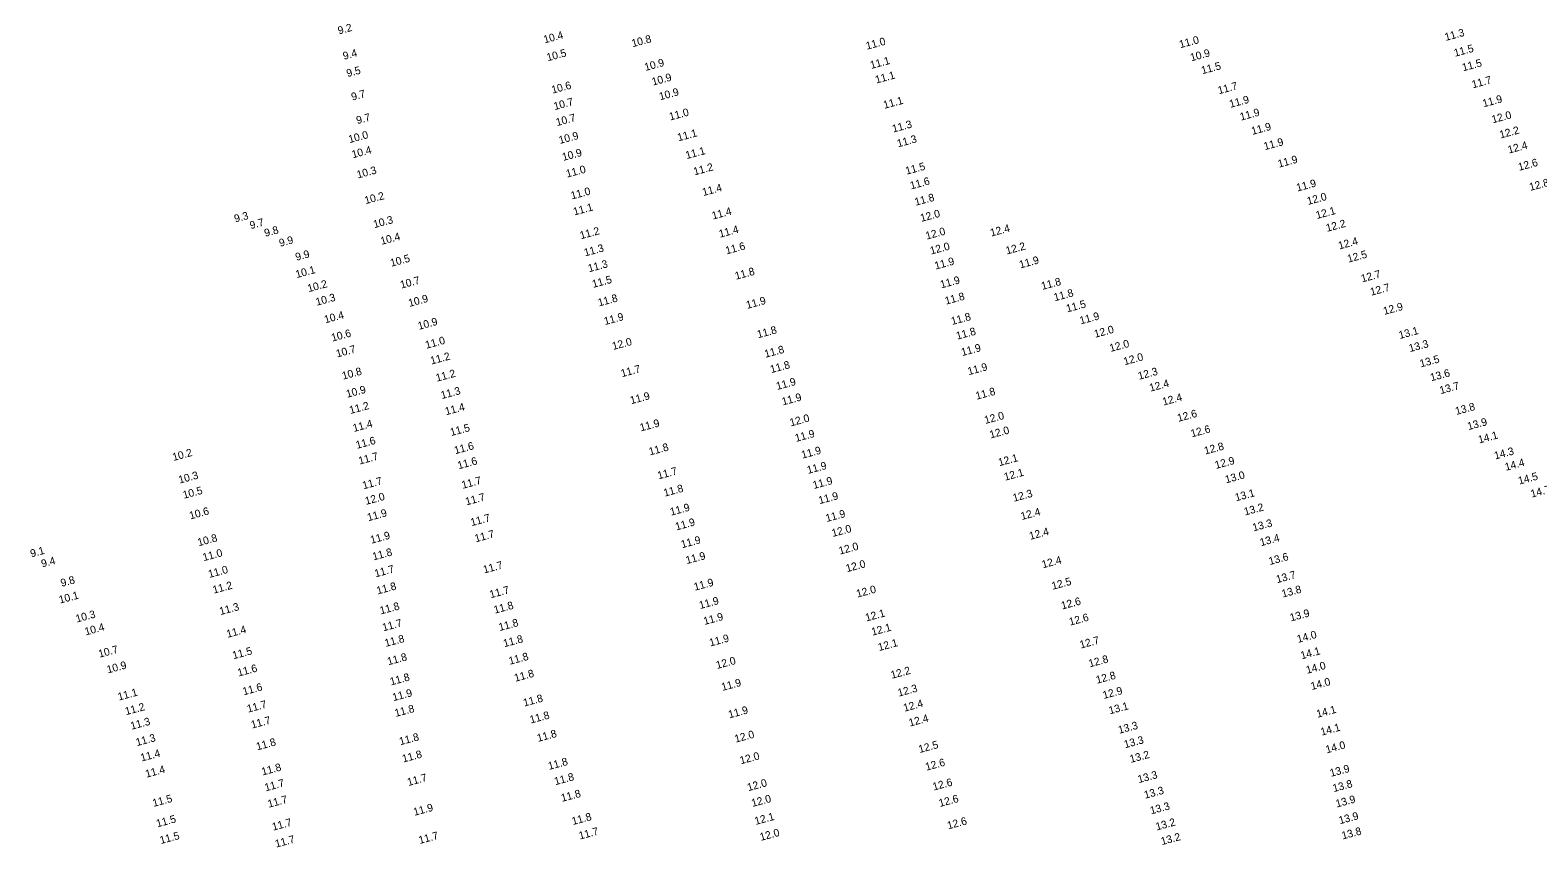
# Model space of a CAD drawing. Extents: x 1023796 to 1112670, y 656573 to 837340.
# Drawn here: x 1105939.7 to 1106430, y 697555.9 to 697821.1 of the extents above; entities that cross this region are included whole.
import ezdxf

# ---------------------------------------------------------------- set-up
doc = ezdxf.new("R2010")
doc.units = 0
doc.layers.add('V-TOPO-SOUN', color=7, linetype='Continuous')

msp = doc.modelspace()

# ---------------------------------------------------------------- texts
at = {"layer": 'V-TOPO-SOUN'}
for s, p in [('9.2', (1106040.12, 697819.74)), ('10.4 ', (1106107.01, 697816.82)), ('10.8 ', (1106135.66, 697815.58)), ('11.0 ', (1106211.82, 697814.76)), ('11.0 ', (1106313.73, 697815.26)), ('11.3 ', (1106400.04, 697817.63)), ('9.4', (1106041.78, 697811.48)), ('10.5 ', (1106108.02, 697811.01)), ('10.9 ', (1106317.31, 697810.99)), ('11.5 ', (1106403.04, 697812.47)), ('9.5', (1106042.93, 697805.85)), ('10.9 ', (1106139.82, 697807.86)), ('11.1 ', (1106213.22, 697808.51)), ('11.5 ', (1106320.89, 697806.79)), ('11.5 ', (1106405.71, 697807.75)), ('10.6 ', (1106109.6, 697800.47)), ('10.9 ', (1106142.23, 697803.1)), ('11.1 ', (1106214.88, 697803.77)), ('11.7 ', (1106326.27, 697800.28)), ('11.7 ', (1106408.87, 697802.21)), ('9.7', (1106044.49, 697798.2)), ('10.7 ', (1106110.31, 697795.12)), ('10.9 ', (1106144.59, 697798.32)), ('11.1 ', (1106217.51, 697795.54)), ('11.9 ', (1106330.02, 697795.86)), ('11.9 ', (1106412.34, 697796.04)), ('9.7', (1106046.12, 697790.56)), ('10.7 ', (1106111.04, 697789.93)), ('11.0 ', (1106147.85, 697791.74)), ('11.9 ', (1106333.45, 697791.7)), ('12.0 ', (1106415.32, 697790.83)), ('10.0 ', (1106043.58, 697784.38)), ('11.1 ', (1106150.54, 697784.97)), ('11.3 ', (1106220.39, 697787.82)), ('11.9 ', (1106337.18, 697787.07)), ('12.2 ', (1106417.87, 697785.89)), ('10.4 ', (1106044.65, 697779.46)), ('10.9 ', (1106111.96, 697784.11)), ('11.3 ', (1106221.96, 697783.02)), ('11.9 ', (1106341.2, 697782.09)), ('12.4 ', (1106420.56, 697780.98)), ('10.9 ', (1106113.07, 697778.6)), ('11.1 ', (1106153.19, 697779.19)), ('11.9 ', (1106345.8, 697776.4)), ('12.6 ', (1106423.92, 697775.38)), ('10.3 ', (1106046.28, 697772.88)), ('11.0 ', (1106114.32, 697773.17)), ('11.2 ', (1106155.77, 697773.9)), ('11.5 ', (1106224.7, 697774.12)), ('11.0 ', (1106115.87, 697766.06)), ('11.4 ', (1106158.63, 697767.18)), ('11.6 ', (1106226.18, 697769.33)), ('11.9 ', (1106351.82, 697768.64)), ('12.8 ', (1106427.56, 697768.86)), ('10.2 ', (1106048.8, 697764.53)), ('11.1 ', (1106116.67, 697760.87)), ('11.8 ', (1106227.68, 697764.02)), ('12.0 ', (1106355.26, 697764.28)), ('9.3', (1106006.42, 697758.56)), ('9.7', (1106011.48, 697756.41)), ('10.3 ', (1106051.66, 697756.74)), ('11.4 ', (1106161.74, 697759.54)), ('12.0 ', (1106229.53, 697758.78)), ('12.1 ', (1106358.13, 697759.7)), ('12.2 ', (1106361.44, 697755.54)), ('9.8', (1106016.21, 697753.91)), ('9.9', (1106021.02, 697750.66)), ('10.4 ', (1106053.99, 697751.3)), ('11.2 ', (1106118.82, 697753.13)), ('11.4 ', (1106164.04, 697753.62)), ('12.0 ', (1106231.25, 697753)), ('12.4 ', (1106252.26, 697754)), ('9.9', (1106026.31, 697746.1)), ('11.3 ', (1106120.18, 697747.55)), ('11.6 ', (1106166.18, 697748.2)), ('12.0 ', (1106232.68, 697748.14)), ('12.2 ', (1106257.32, 697748.17)), ('12.4 ', (1106365.44, 697749.81)), ('12.5 ', (1106368.39, 697745.52)), ('10.1 ', (1106026.38, 697740.49)), ('10.5 ', (1106057.17, 697744.19)), ('11.3 ', (1106121.47, 697742.4)), ('11.9 ', (1106234.16, 697743.27)), ('11.9 ', (1106261.7, 697743.63)), ('10.2 ', (1106030.26, 697735.9)), ('10.7 ', (1106060.4, 697737.07)), ('11.5 ', (1106122.81, 697737.31)), ('11.8 ', (1106169.24, 697739.95)), ('11.9 ', (1106235.99, 697737.15)), ('11.8 ', (1106268.86, 697736.65)), ('12.7 ', (1106372.84, 697739.09)), ('10.3 ', (1106032.92, 697731.5)), ('10.9 ', (1106063.06, 697731.13)), ('11.8 ', (1106124.7, 697731.28)), ('11.9 ', (1106172.89, 697730.48)), ('11.8 ', (1106237.52, 697731.85)), ('11.8 ', (1106272.91, 697732.97)), ('12.7 ', (1106375.81, 697734.76)), ('10.4 ', (1106035.69, 697725.78)), ('11.5 ', (1106276.96, 697729.34)), ('12.9 ', (1106380.07, 697728.53)), ('10.9 ', (1106066.13, 697723.66)), ('11.9 ', (1106126.65, 697725.22)), ('11.8 ', (1106176.44, 697720.92)), ('11.8 ', (1106239.54, 697725.24)), ('11.9 ', (1106281.33, 697725.43)), ('12.0 ', (1106286.05, 697721.08)), ('13.1 ', (1106385.1, 697720.68)), ('10.6 ', (1106038.01, 697719.85)), ('11.0 ', (1106068.57, 697717.51)), ('12.0 ', (1106129.32, 697717.11)), ('11.8 ', (1106241.17, 697720.46)), ('12.0 ', (1106291.05, 697716.48)), ('13.3 ', (1106388.38, 697716.42)), ('10.7 ', (1106039.54, 697714.68)), ('11.2 ', (1106070.21, 697712.38)), ('11.8 ', (1106178.84, 697714.58)), ('11.9 ', (1106242.82, 697715.13)), ('12.0 ', (1106295.61, 697712.15)), ('13.5 ', (1106391.93, 697711.44)), ('10.8 ', (1106041.49, 697707.47)), ('11.2 ', (1106071.98, 697706.79)), ('11.7 ', (1106132.15, 697708.26)), ('11.8 ', (1106180.71, 697709.59)), ('11.9 ', (1106244.93, 697708.92)), ('12.3 ', (1106300.31, 697707.43)), ('13.6 ', (1106395.34, 697706.93)), ('10.9 ', (1106042.81, 697701.56)), ('11.3 ', (1106073.6, 697701.14)), ('11.9 ', (1106182.65, 697704.11)), ('12.4 ', (1106304.01, 697703.56)), ('13.7 ', (1106398.38, 697702.75)), ('11.2 ', (1106043.87, 697696.29)), ('11.9 ', (1106135.16, 697699.48)), ('11.9 ', (1106184.49, 697699.08)), ('11.8 ', (1106247.51, 697700.94)), ('12.4 ', (1106308.26, 697699.03)), ('11.4 ', (1106074.98, 697695.89)), ('12.0 ', (1106187.07, 697692.25)), ('12.0 ', (1106250.36, 697693.06)), ('12.6 ', (1106313.1, 697693.74)), ('13.8 ', (1106403.49, 697695.99)), ('11.4 ', (1106045, 697690.45)), ('11.5 ', (1106076.64, 697689.12)), ('11.9 ', (1106138.32, 697690.63)), ('11.9 ', (1106188.77, 697687.21)), ('12.0 ', (1106252.05, 697688.33)), ('12.6 ', (1106317.45, 697688.69)), ('13.9 ', (1106407.43, 697691.05)), ('14.1 ', (1106410.92, 697686.71)), ('11.6 ', (1106045.98, 697684.95)), ('11.6 ', (1106077.95, 697683.23)), ('11.8 ', (1106141.26, 697682.82)), ('11.9 ', (1106190.84, 697681.77)), ('12.8 ', (1106321.84, 697683.1)), ('14.3 ', (1106416.14, 697681.5)), ('10.2 ', (1105986.34, 697681.03)), ('11.7 ', (1106046.85, 697679.85)), ('11.6 ', (1106079.04, 697678.32)), ('11.9 ', (1106192.67, 697676.8)), ('12.1 ', (1106254.88, 697679.32)), ('12.9 ', (1106325.31, 697678.43)), ('14.4 ', (1106419.61, 697677.82)), ('10.3 ', (1105988.31, 697673.66)), ('11.7 ', (1106048.12, 697671.8)), ('11.7 ', (1106080.38, 697671.96)), ('11.7 ', (1106144.06, 697675.03)), ('11.9 ', (1106194.56, 697671.9)), ('12.1 ', (1106256.75, 697674.59)), ('13.0 ', (1106328.63, 697673.74)), ('14.5 ', (1106423.94, 697673.33)), ('10.5 ', (1105989.71, 697668.72)), ('12.0 ', (1106048.97, 697666.75)), ('11.8 ', (1106146.04, 697669.4)), ('11.9 ', (1106196.43, 697666.97)), ('12.3 ', (1106259.6, 697667.75)), ('13.1 ', (1106331.86, 697667.9)), ('14.7 ', (1106427.99, 697669.09)), ('10.6 ', (1105991.83, 697662.01)), ('11.7 ', (1106081.59, 697666.57)), ('11.9 ', (1106148.14, 697663.22)), ('12.4 ', (1106262.18, 697661.8)), ('13.2 ', (1106334.78, 697663.28)), ('11.9 ', (1106049.68, 697661.42)), ('11.7 ', (1106083.27, 697659.81)), ('11.9 ', (1106149.85, 697658.43)), ('11.9 ', (1106198.74, 697661.16)), ('13.3 ', (1106337.55, 697658.12)), ('10.8 ', (1105994.51, 697653.29)), ('11.9 ', (1106050.69, 697654.11)), ('11.7 ', (1106084.62, 697654.57)), ('11.9 ', (1106151.7, 697652.64)), ('12.0 ', (1106200.71, 697656.31)), ('12.4 ', (1106264.94, 697655.37)), ('13.4 ', (1106339.95, 697653.29)), ('9.1', (1105940.11, 697649.67)), ('11.0 ', (1105996.17, 697648.44)), ('11.8 ', (1106051.38, 697648.68)), ('11.9 ', (1106153.25, 697647.48)), ('12.0 ', (1106203.01, 697650.56)), ('13.6 ', (1106342.83, 697647.17)), ('9.4', (1105943.66, 697646.37)), ('11.0 ', (1105997.98, 697642.98)), ('11.7 ', (1106052.05, 697643.17)), ('11.7 ', (1106087.36, 697644.43)), ('12.0 ', (1106205.31, 697644.85)), ('12.4 ', (1106269.04, 697646.11)), ('9.8', (1105949.99, 697640.09)), ('11.2 ', (1105999.43, 697637.86)), ('11.8 ', (1106052.72, 697637.61)), ('11.9 ', (1106155.88, 697638.82)), ('12.5 ', (1106272.23, 697639.13)), ('13.7 ', (1106345.23, 697641.28)), ('10.1 ', (1105949.42, 697634.64)), ('11.7 ', (1106089.46, 697636.36)), ('11.9 ', (1106157.59, 697632.86)), ('12.0 ', (1106208.72, 697636.59)), ('12.6 ', (1106275.32, 697632.71)), ('13.8 ', (1106347.03, 697636.59)), ('10.3 ', (1105954.88, 697628.47)), ('11.3 ', (1106001.6, 697630.9)), ('11.8 ', (1106053.76, 697631.11)), ('11.8 ', (1106090.83, 697631.35)), ('11.9 ', (1106159.02, 697627.69)), ('12.1 ', (1106211.65, 697628.82)), ('12.6 ', (1106277.88, 697627.46)), ('13.9 ', (1106349.7, 697628.83)), ('10.4 ', (1105957.81, 697624.28)), ('11.4 ', (1106003.91, 697623.5)), ('11.7 ', (1106054.59, 697625.62)), ('11.8 ', (1106092.42, 697625.71)), ('12.1 ', (1106213.63, 697624.2)), ('11.8 ', (1106055.34, 697620.54)), ('11.8 ', (1106093.91, 697620.44)), ('11.9 ', (1106160.91, 697620.68)), ('12.1 ', (1106215.78, 697619.19)), ('12.7 ', (1106281.35, 697620.01)), ('14.0 ', (1106352, 697621.85)), ('10.7 ', (1105962.27, 697617.03)), ('11.5 ', (1106005.84, 697616.53)), ('11.8 ', (1106056.19, 697614.58)), ('11.8 ', (1106095.7, 697614.74)), ('12.0 ', (1106163.09, 697613.37)), ('12.8 ', (1106284.26, 697613.89)), ('14.1 ', (1106353.18, 697616.51)), ('10.9 ', (1105964.99, 697611.92)), ('11.6 ', (1106007.5, 697610.92)), ('11.8 ', (1106057.07, 697608.02)), ('11.8 ', (1106097.5, 697609.22)), ('12.2 ', (1106219.91, 697610.17)), ('12.8 ', (1106286.65, 697608.58)), ('14.0 ', (1106354.95, 697611.8)), ('11.1 ', (1105968.57, 697603.09)), ('11.6 ', (1106009.17, 697604.81)), ('11.9 ', (1106164.85, 697606.24)), ('12.3 ', (1106222.17, 697604.38)), ('12.9 ', (1106288.84, 697603.62)), ('14.0 ', (1106356.47, 697606.52)), ('11.2 ', (1105970.92, 697598.35)), ('11.7 ', (1106010.59, 697599.16)), ('11.9 ', (1106057.88, 697602.9)), ('11.8 ', (1106100.4, 697601.15)), ('12.4 ', (1106224.02, 697599.47)), ('13.1 ', (1106290.8, 697598.62)), ('11.3 ', (1105972.69, 697593.6)), ('11.7 ', (1106011.89, 697593.99)), ('11.8 ', (1106058.59, 697597.78)), ('11.8 ', (1106102.52, 697595.64)), ('11.9 ', (1106167.1, 697597.31)), ('12.4 ', (1106225.78, 697594.64)), ('14.1 ', (1106358.34, 697597.5)), ('11.3 ', (1105974.44, 697588.28)), ('11.8 ', (1106060.09, 697588.57)), ('11.8 ', (1106104.89, 697589.66)), ('12.0 ', (1106169.13, 697589.4)), ('13.3 ', (1106293.86, 697592.3)), ('14.1 ', (1106359.68, 697591.68)), ('11.8 ', (1106013.56, 697586.9)), ('12.5 ', (1106228.96, 697586.03)), ('13.3 ', (1106295.75, 697587.59)), ('14.0 ', (1106361.33, 697585.93)), ('11.4 ', (1105975.96, 697583.27)), ('11.8 ', (1106015.31, 697578.73)), ('11.8 ', (1106061.05, 697582.95)), ('11.8 ', (1106108.48, 697580.55)), ('12.0 ', (1106170.83, 697582.38)), ('12.6 ', (1106231.17, 697580.29)), ('13.2 ', (1106297.62, 697582.83)), ('11.4 ', (1105977.53, 697578.01)), ('11.7 ', (1106016.31, 697573.57)), ('11.7 ', (1106062.7, 697575.32)), ('11.8 ', (1106110.51, 697575.59)), ('12.0 ', (1106173.25, 697573.63)), ('12.6 ', (1106233.54, 697573.83)), ('13.3 ', (1106300.22, 697576.25)), ('13.9 ', (1106362.7, 697578.28)), ('11.8 ', (1106112.7, 697570.16)), ('13.3 ', (1106302.29, 697571.17)), ('13.8 ', (1106363.63, 697573.33)), ('11.5 ', (1105979.87, 697568.52)), ('11.7 ', (1106017.33, 697568.24)), ('11.9 ', (1106064.69, 697565.62)), ('12.0 ', (1106174.61, 697568.51)), ('12.6 ', (1106235.55, 697568.49)), ('13.3 ', (1106304.23, 697566.08)), ('13.9 ', (1106364.6, 697568.32)), ('11.5 ', (1105981.07, 697561.87)), ('11.7 ', (1106018.74, 697560.78)), ('11.8 ', (1106116.21, 697562.62)), ('12.1 ', (1106175.64, 697562.66)), ('12.6 ', (1106238.26, 697561.22)), ('13.2 ', (1106306.07, 697560.86)), ('13.9 ', (1106365.6, 697562.89)), ('11.5 ', (1105982.22, 697556.44)), ('11.7 ', (1106019.72, 697555.28)), ('11.7 ', (1106066.4, 697556.46)), ('11.7 ', (1106118.48, 697557.9)), ('12.0 ', (1106177.33, 697557.47)), ('13.2 ', (1106307.74, 697556.09)), ('13.8 ', (1106366.55, 697557.93))]:
    msp.add_text(s, height=2.5, rotation=15, dxfattribs=at).set_placement(p)

doc.saveas('drawing.dxf')
